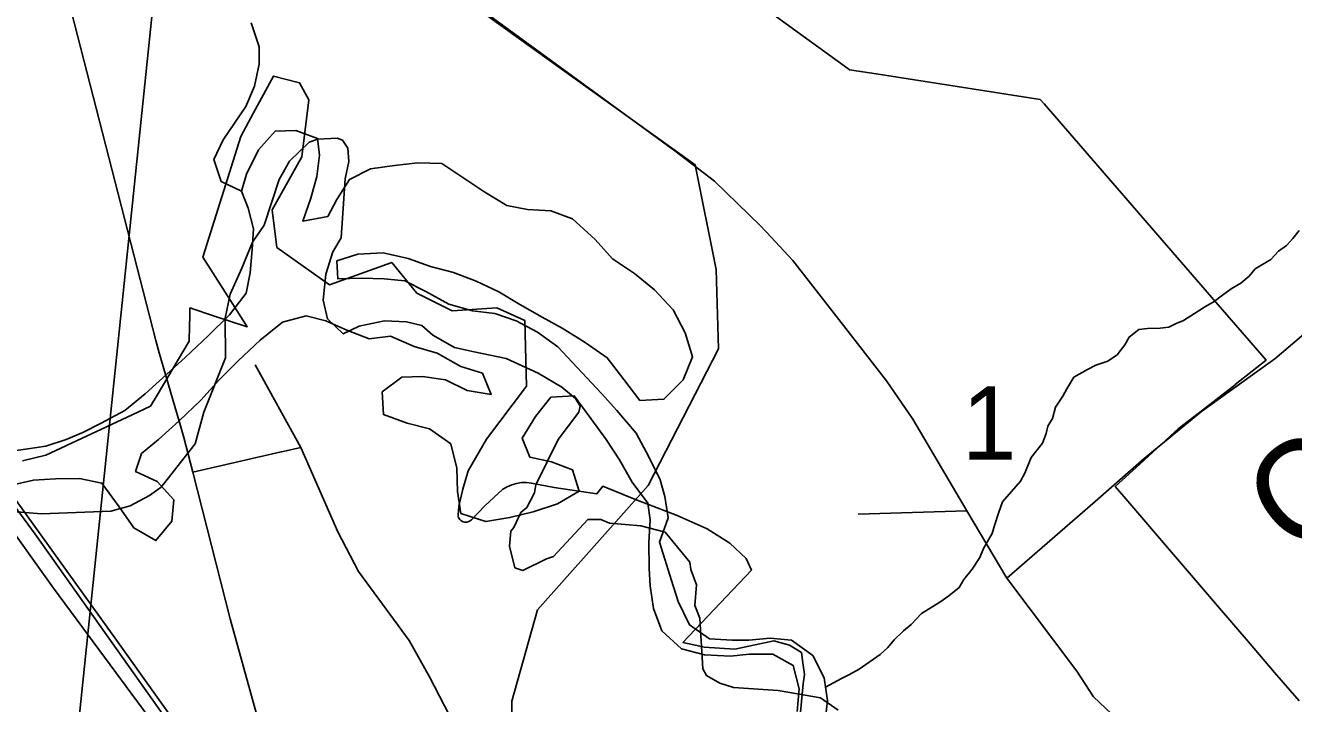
# Model space of a CAD drawing. Extents: x 0 to 34, y 0 to 22.
# Drawn here: x 2.736 to 3.46, y 18.084 to 18.472 of the extents above; entities that cross this region are included whole.
import ezdxf

# ---------------------------------------------------------------- set-up
doc = ezdxf.new("R2010")
doc.units = 0
for name, color, linetype in [('GM_X_City_Street', 7, 'Continuous'), ('GM_X_Corporation', 7, 'Continuous'), ('GM_X_County_Road', 7, 'Continuous'), ('GM_X_County_Road_Text', 7, 'Continuous'), ('GM_X_Minor_River', 7, 'Continuous'), ('GM_X_Rail_Line', 7, 'Continuous'), ('GM_X_Section_Text', 7, 'Continuous'), ('GM_X_US_Route', 7, 'Continuous')]:
    doc.layers.add(name, color=color, linetype=linetype)

msp = doc.modelspace()

# ---------------------------------------------------------------- linework, layer by layer
at = {"layer": 'GM_X_City_Street'}
for p, q in [((2.89274, 18.23062), (2.86679, 18.27783)), ((3.2111, 18.19255), (3.27309, 18.19447))]:
    msp.add_line(p, q, dxfattribs=at)
msp.add_lwpolyline([(3.29588, 18.15597), (3.34631, 18.19979), (3.37441, 18.2242)], dxfattribs=at)
at = {"layer": 'GM_X_Corporation'}
msp.add_lwpolyline([(3.83784, 18.69596), (3.74353, 17.7155), (2.85206, 17.79095), (2.81544, 17.79185), (2.81474, 17.7929), (2.79023, 17.83577), (2.76448, 17.88081), (2.76376, 17.88207), (2.74886, 17.9091), (2.84289, 18.81667)], close=True, dxfattribs=at)
for points in [[(3.46275, 18.08579), (3.4488, 18.10206), (3.43487, 18.11833), (3.41628, 18.14002), (3.39336, 18.16677), (3.36155, 18.2039), (3.3613, 18.20418), (3.35779, 18.20831), (3.3718, 18.22105), (3.38925, 18.23705), (3.38939, 18.23718), (3.3937, 18.24114), (3.40764, 18.25192), (3.42637, 18.26641), (3.42629, 18.26651), (3.44394, 18.28049), (3.44032, 18.28467), (3.41525, 18.31361), (3.31714, 18.42681), (3.3149, 18.42939), (3.26749, 18.43684), (3.22135, 18.44399), (3.20606, 18.44639), (3.20519, 18.44702), (3.14232, 18.49283)], [(3.17716, 18.06926), (3.17958, 18.09555), (3.18035, 18.10089), (3.1794, 18.10755), (3.17857, 18.11339), (3.17186, 18.11766), (3.16293, 18.12019), (3.14051, 18.11542), (3.12307, 18.11657), (3.11727, 18.11783), (3.11099, 18.1192), (3.15003, 18.1605), (3.14797, 18.16508), (3.14708, 18.16707), (3.13779, 18.17586), (3.12473, 18.18414), (3.10766, 18.19168), (3.08885, 18.19893), (3.08585, 18.20013), (3.07693, 18.20372), (3.06758, 18.20748), (3.06515, 18.20845), (3.06187, 18.20416), (3.03737, 18.20772), (3.02453, 18.21018), (3.02168, 18.21052), (3.01881, 18.21049), (3.01596, 18.21008), (3.01319, 18.2093), (3.01056, 18.20816), (3.00809, 18.20669), (2.99787, 18.19722), (2.99016, 18.18933), (2.98963, 18.18881), (2.98902, 18.1884), (2.98835, 18.18809), (2.98763, 18.1879), (2.9869, 18.18784), (2.98616, 18.18791), (2.98544, 18.1881), (2.98477, 18.18841), (2.98417, 18.18884), (2.98364, 18.18936), (2.98321, 18.18996), (2.9829, 18.19063), (2.9827, 18.19135), (2.98263, 18.19208), (2.98307, 18.19701), (2.98538, 18.20671), (2.98842, 18.21714), (2.99889, 18.23536), (3.02169, 18.26551), (3.02072, 18.30308), (3.00469, 18.31034), (2.97917, 18.30871), (2.95909, 18.31877), (2.94467, 18.33627), (2.90909, 18.32345), (2.87907, 18.34489), (2.87633, 18.36626), (2.8934, 18.3967), (2.8974, 18.42922), (2.89212, 18.43897), (2.87712, 18.44279), (2.86578, 18.42176), (2.85853, 18.40826), (2.83679, 18.33927), (2.85395, 18.31241), (2.8622, 18.29954), (2.84292, 18.30586), (2.82948, 18.31027), (2.82933, 18.30516), (2.82919, 18.30005), (2.82895, 18.29138), (2.81068, 18.26053), (2.80688, 18.25411), (2.79642, 18.24921), (2.74724, 18.22613), (2.7338, 18.22301)], [(2.7338, 18.22301), (2.74724, 18.22613), (2.79642, 18.24921), (2.80688, 18.25411), (2.81068, 18.26053), (2.82895, 18.29138), (2.82919, 18.30005), (2.82933, 18.30516), (2.82948, 18.31027), (2.84292, 18.30586), (2.8622, 18.29954), (2.85395, 18.31241), (2.83679, 18.33927), (2.85853, 18.40826), (2.86578, 18.42176), (2.87712, 18.44279), (2.89212, 18.43897), (2.8974, 18.42922), (2.8934, 18.3967), (2.87633, 18.36626), (2.87907, 18.34489), (2.90909, 18.32345), (2.94467, 18.33627), (2.95909, 18.31877), (2.97917, 18.30871), (3.00469, 18.31034), (3.02072, 18.30308), (3.02169, 18.26551), (2.99889, 18.23536), (2.98842, 18.21714), (2.98538, 18.20671), (2.98307, 18.19701), (2.98263, 18.19208), (2.9827, 18.19135), (2.9829, 18.19063), (2.98321, 18.18996), (2.98364, 18.18936), (2.98417, 18.18884), (2.98477, 18.18841), (2.98544, 18.1881), (2.98616, 18.18791), (2.9869, 18.18784), (2.98763, 18.1879), (2.98835, 18.18809), (2.98902, 18.1884), (2.98963, 18.18881), (2.99016, 18.18933), (2.99787, 18.19722), (3.00809, 18.20669), (3.01056, 18.20816), (3.01319, 18.2093), (3.01596, 18.21008), (3.01881, 18.21049), (3.02168, 18.21052), (3.02453, 18.21018), (3.03737, 18.20772), (3.06187, 18.20416), (3.06515, 18.20845), (3.06758, 18.20748), (3.07693, 18.20372), (3.08585, 18.20013), (3.08885, 18.19893), (3.10766, 18.19168), (3.12473, 18.18414), (3.13779, 18.17586), (3.14708, 18.16707), (3.14797, 18.16508), (3.15003, 18.1605), (3.11099, 18.1192), (3.11727, 18.11783), (3.12307, 18.11657), (3.14051, 18.11542), (3.16293, 18.12019), (3.17186, 18.11766), (3.17857, 18.11339), (3.1794, 18.10755), (3.18035, 18.10089), (3.17957, 18.09546), (3.17716, 18.06926)], [(2.71177, 18.19531), (2.74473, 18.1927), (2.78422, 18.19415), (2.79529, 18.19733), (2.80643, 18.20318), (2.81297, 18.20798), (2.82823, 18.2273), (2.83247, 18.23266), (2.83741, 18.2508), (2.84983, 18.28171), (2.84955, 18.30453), (2.8525, 18.31815), (2.85919, 18.3331), (2.86528, 18.34791), (2.87194, 18.35765), (2.88046, 18.38371), (2.88637, 18.39422), (2.89761, 18.40501), (2.90258, 18.4068), (2.91359, 18.40733), (2.9166, 18.40613), (2.91954, 18.4015), (2.92014, 18.39388), (2.91803, 18.38405), (2.91579, 18.35026), (2.91107, 18.34238), (2.90701, 18.32954), (2.90555, 18.31474), (2.90798, 18.30405), (2.9169, 18.2955), (2.92611, 18.29986), (2.94059, 18.30297), (2.9531, 18.30233), (2.96179, 18.30024), (2.96812, 18.29479), (2.98049, 18.28768), (2.99182, 18.28516), (3.00996, 18.28135), (3.02837, 18.27298), (3.04186, 18.26509), (3.04969, 18.25846), (3.05226, 18.25423), (3.05143, 18.25082), (3.03971, 18.2351), (3.02701, 18.20914), (3.02616, 18.2046), (3.0218, 18.19633), (3.01833, 18.19336), (3.01434, 18.1848), (3.01279, 18.18283), (3.01185, 18.17411), (3.015, 18.16188), (3.01952, 18.16026), (3.033, 18.16696), (3.03715, 18.16825), (3.05657, 18.1895), (3.06416, 18.18934), (3.06905, 18.18734), (3.08685, 18.18583), (3.10081, 18.18211), (3.11487, 18.16508), (3.11554, 18.16088), (3.11877, 18.15207), (3.11776, 18.14031), (3.12064, 18.13302), (3.1223, 18.1041), (3.1245, 18.10025), (3.13199, 18.09591), (3.13991, 18.09346), (3.1653, 18.09178), (3.18949, 18.08747), (3.19958, 18.08041)], [(3.19958, 18.08041), (3.18949, 18.08747), (3.1653, 18.09178), (3.13991, 18.09346), (3.13199, 18.09591), (3.1245, 18.10025), (3.1223, 18.1041), (3.12064, 18.13302), (3.11776, 18.14031), (3.11877, 18.15207), (3.11554, 18.16088), (3.11487, 18.16508), (3.10081, 18.18211), (3.08685, 18.18583), (3.06905, 18.18734), (3.06416, 18.18934), (3.05657, 18.1895), (3.03715, 18.16825), (3.033, 18.16696), (3.01952, 18.16026), (3.015, 18.16188), (3.01185, 18.17411), (3.01279, 18.18283), (3.01434, 18.1848), (3.01833, 18.19336), (3.0218, 18.19633), (3.02616, 18.2046), (3.02701, 18.20914), (3.03971, 18.2351), (3.05143, 18.25082), (3.05226, 18.25423), (3.04969, 18.25846), (3.04186, 18.26509), (3.02837, 18.27298), (3.00996, 18.28135), (2.99182, 18.28516), (2.98049, 18.28768), (2.96812, 18.29479), (2.96179, 18.30024), (2.9531, 18.30233), (2.94059, 18.30297), (2.92611, 18.29986), (2.9169, 18.2955), (2.90798, 18.30405), (2.90555, 18.31474), (2.90701, 18.32954), (2.91107, 18.34238), (2.91579, 18.35026), (2.91803, 18.38405), (2.92014, 18.39388), (2.91954, 18.4015), (2.9166, 18.40613), (2.91359, 18.40733), (2.90258, 18.4068), (2.89761, 18.40501), (2.88637, 18.39422), (2.88046, 18.38371), (2.87194, 18.35765), (2.86528, 18.34791), (2.85919, 18.3331), (2.8525, 18.31815), (2.84955, 18.30453), (2.84983, 18.28171), (2.83741, 18.2508), (2.83247, 18.23266), (2.82823, 18.2273), (2.81297, 18.20798), (2.80643, 18.20318), (2.79529, 18.19733), (2.78422, 18.19415), (2.74473, 18.1927), (2.71177, 18.19531)]]:
    msp.add_lwpolyline(points, dxfattribs=at)
at = {"layer": 'GM_X_County_Road'}
for points in [[(2.95255, 18.50871), (2.96704, 18.50015), (2.98234, 18.49062), (3.10627, 18.39997), (3.12896, 18.38265), (3.15521, 18.35726), (3.15795, 18.35432)], [(3.15795, 18.35432), (3.15863, 18.35358), (3.17366, 18.33739), (3.20007, 18.30364), (3.22721, 18.26873), (3.24217, 18.24668), (3.27309, 18.19447), (3.29588, 18.15597)], [(3.37441, 18.2242), (3.40702, 18.25108), (3.4361, 18.27198), (3.44884, 18.28114), (3.46801, 18.29743), (3.46955, 18.29874)], [(2.83109, 18.21648), (2.88162, 18.22806), (2.88263, 18.2283)], [(2.88263, 18.2283), (2.89274, 18.23062), (2.91392, 18.18245), (2.92568, 18.15966), (2.93948, 18.14099), (2.95473, 18.12036), (2.96617, 18.09948), (2.97759, 18.07746)], [(3.29588, 18.15597), (3.33592, 18.10282), (3.3453, 18.08808), (3.36921, 18.06567), (3.46768, 17.9816), (3.48571, 17.96469), (3.51251, 17.938), (3.53596, 17.9132), (3.55103, 17.89727)]]:
    msp.add_lwpolyline(points, dxfattribs=at)
at = {"layer": 'GM_X_Minor_River'}
for points in [[(2.85884, 18.37692), (2.84732, 18.38246), (2.84313, 18.39512), (2.84839, 18.40638), (2.86147, 18.4254), (2.86637, 18.43704), (2.86901, 18.44951), (2.86892, 18.4594), (2.86438, 18.47322)], [(3.18514, 18.11178), (3.17287, 18.12052), (3.16076, 18.12165), (3.14857, 18.12051), (3.13907, 18.12042), (3.12619, 18.1212), (3.11467, 18.12916), (3.10825, 18.14266), (3.10444, 18.15456), (3.10065, 18.16684), (3.09753, 18.17644), (3.10252, 18.19035), (3.10062, 18.20257), (3.09788, 18.21216), (3.09146, 18.22528), (3.08428, 18.2388), (3.07329, 18.25168), (3.06448, 18.26146), (3.03949, 18.28808), (3.02798, 18.29642), (3.01565, 18.30288), (3.00362, 18.30705), (2.99076, 18.30859), (2.97721, 18.31243), (2.96414, 18.31968), (2.95218, 18.32575), (2.94044, 18.32688), (2.92755, 18.32728), (2.91387, 18.32694), (2.91342, 18.33722), (2.92532, 18.34103), (2.93977, 18.34172), (2.9541, 18.33861), (2.96687, 18.33404), (2.98005, 18.33059), (2.99281, 18.32563), (3.00591, 18.31953), (3.01784, 18.31231), (3.03053, 18.30508), (3.0421, 18.29864), (3.05514, 18.29063), (3.06778, 18.28188), (3.07726, 18.26942), (3.08638, 18.25736), (3.10007, 18.25808), (3.11105, 18.26914), (3.11639, 18.28227), (3.11227, 18.29608), (3.10546, 18.30922), (3.0948, 18.32057), (3.08333, 18.33005), (3.07067, 18.33842), (3.06076, 18.34937), (3.04784, 18.36117), (3.03545, 18.36574), (3.02218, 18.36653), (3.01048, 18.36879), (2.99781, 18.37641), (2.98591, 18.38438), (2.97325, 18.39275), (2.9596, 18.39317), (2.94626, 18.39169), (2.93253, 18.38983), (2.92057, 18.38374), (2.91337, 18.37218), (2.90814, 18.36247), (2.894, 18.35986), (2.89859, 18.37302), (2.90202, 18.38546), (2.90353, 18.39757), (2.90231, 18.40711), (2.88992, 18.41168), (2.87814, 18.41129), (2.86869, 18.40055), (2.8618, 18.38671), (2.85884, 18.37692), (2.86272, 18.36729), (2.86577, 18.35542), (2.86502, 18.34366), (2.86385, 18.33039), (2.86158, 18.31868), (2.85209, 18.30643), (2.83994, 18.29427), (2.82703, 18.28213), (2.81609, 18.27221), (2.80397, 18.26118), (2.79228, 18.25166), (2.77877, 18.24448), (2.76835, 18.2391), (2.75873, 18.23522), (2.74722, 18.2314), (2.73692, 18.22982), (2.72357, 18.22795)], [(3.19236, 18.09358), (3.2015, 18.09858), (3.20575, 18.10071), (3.21155, 18.10393), (3.22361, 18.11226), (3.22793, 18.11629), (3.2315, 18.12073), (3.23699, 18.12586), (3.24129, 18.12951), (3.2472, 18.13577), (3.25768, 18.14225), (3.26274, 18.14588), (3.2686, 18.15062), (3.27141, 18.15508), (3.27617, 18.161), (3.28057, 18.16769), (3.28265, 18.17294), (3.28751, 18.18151), (3.2888, 18.18603), (3.29134, 18.19354), (3.29344, 18.19955), (3.30372, 18.21136), (3.30616, 18.21584), (3.30989, 18.22483), (3.31624, 18.23297), (3.31833, 18.23861), (3.31923, 18.24276), (3.32205, 18.24722), (3.32378, 18.25362), (3.3278, 18.25994), (3.33022, 18.26404), (3.33425, 18.27075), (3.34199, 18.27504), (3.34663, 18.27754), (3.35355, 18.27996), (3.35899, 18.28358), (3.36336, 18.28913), (3.36579, 18.2936), (3.37126, 18.29797), (3.37621, 18.29856), (3.38343, 18.2987), (3.38839, 18.29929), (3.39264, 18.30142), (3.39687, 18.30317), (3.40929, 18.31111), (3.41433, 18.31397), (3.41901, 18.31761), (3.42407, 18.32124), (3.4295, 18.32447), (3.43419, 18.32849), (3.43775, 18.33255), (3.44667, 18.33794), (3.45101, 18.34274), (3.45568, 18.346), (3.45923, 18.35005), (3.4628, 18.35449)], [(2.7283, 18.20918), (2.74016, 18.21185), (2.75271, 18.2126), (2.76639, 18.21294), (2.77922, 18.21026), (2.78905, 18.19665), (2.79741, 18.18461), (2.81009, 18.17738), (2.81917, 18.1885), (2.82031, 18.20062), (2.81077, 18.21118), (2.79841, 18.21689), (2.80177, 18.22704), (2.81151, 18.2351), (2.82324, 18.24576), (2.83575, 18.25753), (2.84638, 18.26937), (2.85696, 18.28006), (2.86948, 18.29183), (2.88233, 18.30208), (2.89574, 18.30584), (2.90704, 18.30283), (2.91902, 18.29752), (2.93178, 18.29256), (2.94398, 18.29408), (2.95747, 18.28834), (2.97064, 18.28451), (2.98408, 18.27688), (2.99649, 18.27307), (3.00142, 18.26076), (2.98782, 18.26308), (2.97548, 18.26916), (2.96225, 18.27109), (2.95047, 18.2707), (2.93919, 18.2623), (2.93993, 18.24936), (2.95345, 18.24438), (2.96626, 18.24132), (2.97852, 18.23258), (2.98189, 18.21879), (2.98223, 18.20548), (2.98412, 18.19288), (2.99841, 18.18826), (3.01214, 18.19049), (3.02554, 18.19388), (3.03935, 18.19839), (3.05173, 18.20561), (3.04794, 18.21789), (3.03592, 18.22244), (3.02348, 18.2251), (3.01925, 18.23588), (3.02685, 18.24818), (3.03556, 18.25932), (3.04887, 18.26004), (3.05834, 18.24721), (3.06708, 18.23515), (3.07469, 18.22352), (3.08189, 18.21075), (3.09101, 18.19869), (3.09223, 18.18915), (3.09145, 18.17625), (3.09175, 18.16142), (3.0922, 18.15152), (3.09407, 18.13854), (3.09899, 18.12585), (3.11007, 18.11562), (3.12325, 18.11217), (3.13803, 18.11133), (3.1487, 18.11252), (3.16237, 18.11248), (3.17394, 18.10604), (3.17732, 18.09263), (3.17616, 18.07975)], [(3.19238, 18.0762), (3.19345, 18.08605), (3.19157, 18.09903), (3.18514, 18.11178)]]:
    msp.add_lwpolyline(points, dxfattribs=at)
at = {"layer": 'GM_X_Rail_Line'}
for points in [[(2.1, 18.98054), (2.18479, 18.94975), (2.35922, 18.83833), (2.50145, 18.75127), (2.6158, 18.69072), (2.7269, 18.63117), (2.78928, 18.61234), (2.86626, 18.56595), (2.96588, 18.5014), (3.05814, 18.43485), (3.11797, 18.39213), (3.12988, 18.33218), (3.13125, 18.28701), (3.09119, 18.20876), (3.02799, 18.1378), (3.0132, 18.0857), (3.01376, 18.04308), (3.01544, 18.0122), (3.10201, 17.81666), (3.20062, 17.58449), (3.39519, 17.25696), (3.42056, 17.22884), (3.49934, 17.09094)], [(3.06304, 17.68914), (3.04124, 17.72779), (2.98834, 17.81751), (2.93845, 17.89951), (2.90801, 17.9478), (2.88446, 17.98368), (2.85808, 18.02154), (2.78753, 18.12043), (2.72145, 18.21253), (2.66793, 18.28285), (2.66174, 18.29111), (2.59642, 18.36189), (2.53306, 18.428), (2.44098, 18.52057)], [(2.44652, 18.50479), (2.48303, 18.46635), (2.51767, 18.42914), (2.55751, 18.38714), (2.62472, 18.31536), (2.64089, 18.29764), (2.64957, 18.28693), (2.65934, 18.27508), (2.6697, 18.26147), (2.68901, 18.23476), (2.71964, 18.19473), (2.7516, 18.15022), (2.82856, 18.04577), (2.85483, 18.00982), (2.88595, 17.96358), (2.95175, 17.85972), (2.99843, 17.78335), (3.06329, 17.67331), (3.18142, 17.47561), (3.22865, 17.39541)], [(2.45327, 18.50525), (2.62977, 18.32211), (2.6528, 18.29738), (2.6725, 18.27415), (2.68331, 18.2591), (2.6949, 18.24323), (2.71067, 18.22233), (2.74112, 18.18104), (2.83449, 18.04915), (2.88788, 17.97342), (2.91038, 17.94011), (2.93069, 17.90861), (2.95907, 17.86116), (3.00629, 17.78081), (3.07095, 17.67637), (3.09239, 17.64066), (3.11703, 17.59458), (3.17827, 17.49063), (3.21708, 17.42512), (3.25801, 17.35525)]]:
    msp.add_lwpolyline(points, dxfattribs=at)
at = {"layer": 'GM_X_US_Route'}
for points in [[(2.68067, 18.62648), (2.70842, 18.60046), (2.73157, 18.56917), (2.74746, 18.53576), (2.80994, 18.29164), (2.81195, 18.28472)], [(2.81195, 18.28472), (2.82087, 18.25406), (2.82333, 18.2456)], [(2.82333, 18.2456), (2.82607, 18.2362), (2.82847, 18.22677), (2.83109, 18.21648), (2.85243, 18.13268), (2.8706, 18.06732), (2.89038, 18.02166), (2.91824, 17.9652), (2.95315, 17.90249), (2.97474, 17.86971), (3.02474, 17.78767), (3.05536, 17.71819), (3.11934, 17.60029), (3.19152, 17.47974), (3.253, 17.37372), (3.34917, 17.21414), (3.46662, 17.02247)]]:
    msp.add_lwpolyline(points, dxfattribs=at)

# ---------------------------------------------------------------- texts
at = {"layer": 'GM_X_County_Road_Text'}
msp.add_text('C', height=0.05682, rotation=37.65128, dxfattribs=at).set_placement((3.46059, 18.1665))
at = {"layer": 'GM_X_Section_Text'}
msp.add_text('1', height=0.04186, rotation=0.00001, dxfattribs=at).set_placement((3.27018, 18.2236))

doc.saveas('drawing.dxf')
